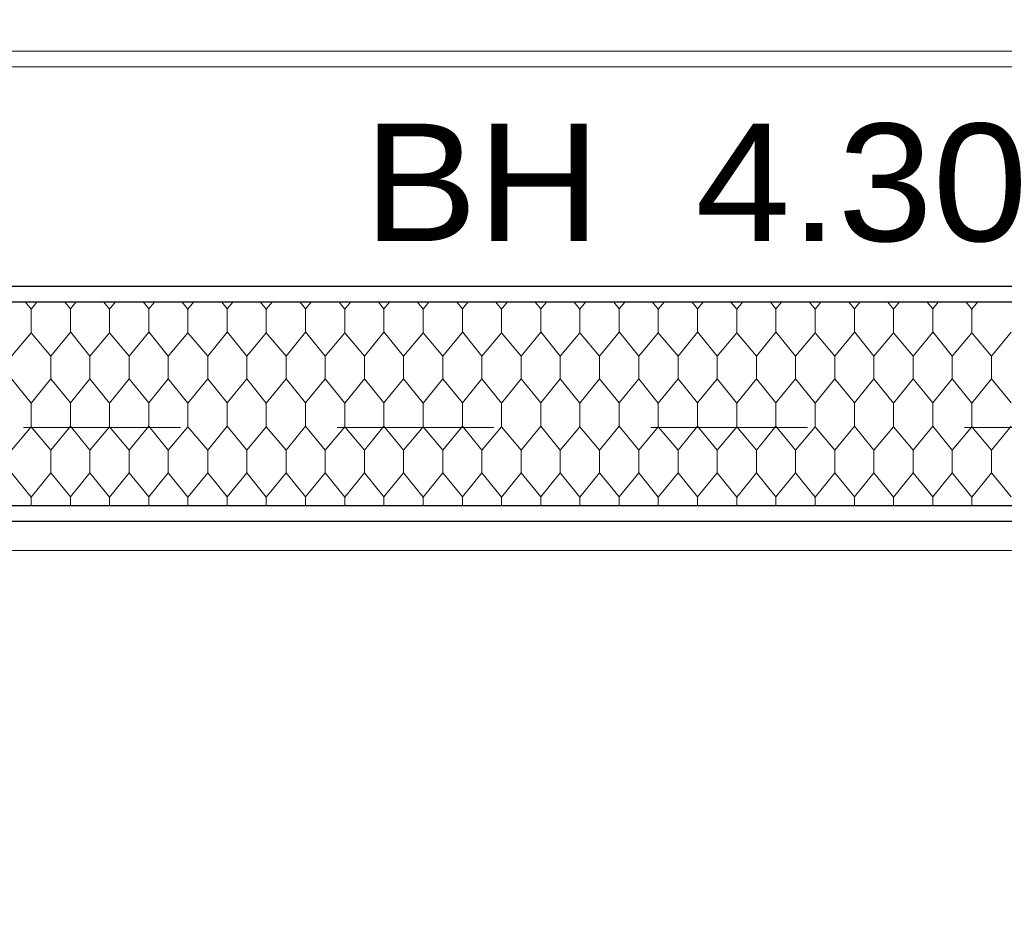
# Model space of a CAD drawing. Header units: metres. Extents: x 1306 to 1412, y -79 to 41.
# Tile 608 of 656: x 1346.718 to 1347.346, y 16.664 to 17.232. Entities that reach past the tile are written whole.
import ezdxf

# ---------------------------------------------------------------- set-up
doc = ezdxf.new("R2010")
doc.units = ezdxf.units.M
doc.header["$PDMODE"] = 65
doc.linetypes.add('AUSGEZOGEN', pattern=[0])
doc.linetypes.add('VERDECKT2_S2', pattern=[0.15, 0.1, -0.05])
for name, color, linetype, lineweight in [('XR$2$Fenster', 3, 'AUSGEZOGEN', 18), ('XR$2$Wand Mauerwerk nt', 7, 'AUSGEZOGEN', 25), ('XR$3$Maßlinie 1_50', 7, 'AUSGEZOGEN', 25), ('XR$3$Text 1_50', 3, 'AUSGEZOGEN', 18), ('XR$5$Muster', 4, 'AUSGEZOGEN', 13)]:
    doc.layers.add(name, color=color, linetype=linetype, lineweight=lineweight)
doc.styles.add('ARIAL', font='arial.ttf')
doc.dimstyles.new('DIMSTYLE_11', dxfattribs={"dimtxt": 0.15, "dimasz": 0.03, "dimexe": 0, "dimexo": 0, "dimgap": 0.075, "dimtad": 2, "dimrnd": 0.005, "dimzin": 4, "dimdsep": 46, "dimtxsty": 'ARIAL', "dimblk1": 'ALL_ML_STRICH', "dimblk2": 'ALL_ML_STRICH', "dimsah": 1, "dimcen": 0, "dimclrd": 3, "dimclre": 3, "dimclrt": 3, "dimadec": 0, "dimazin": 0, "dimtfac": 1, "dimtdec": 0, "dimtix": 1, "dimtmove": 2, "dimatfit": 3, "dimfxl": 0, "dimtzin": 0, "dimlwd": 0, "dimlwe": 25, "dimarcsym": 0})
doc.dimstyles.new('DIMSTYLE_12', dxfattribs={"dimtxt": 0.15, "dimasz": 0.03, "dimexe": 0, "dimexo": 0, "dimgap": 0.075, "dimtad": 2, "dimdec": 3, "dimrnd": 0.005, "dimzin": 4, "dimdsep": 46, "dimtxsty": 'ARIAL', "dimblk1": 'ALL_ML_STRICH', "dimblk2": 'ALL_ML_STRICH', "dimsah": 1, "dimcen": 0, "dimclrd": 3, "dimclre": 3, "dimclrt": 3, "dimadec": 0, "dimazin": 0, "dimtfac": 1, "dimtdec": 0, "dimtix": 1, "dimtmove": 2, "dimatfit": 3, "dimfxl": 0, "dimtzin": 0, "dimlwd": 0, "dimlwe": 25, "dimarcsym": 0})
doc.dimstyles.new('DIMSTYLE_24', dxfattribs={"dimtxt": 0.225, "dimasz": 0.15, "dimexe": 0, "dimexo": 0, "dimgap": 0.1125, "dimtad": 2, "dimrnd": 0.005, "dimzin": 4, "dimdsep": 46, "dimtxsty": 'ARIAL', "dimblk1": 'ALL_ML_STRICH', "dimblk2": 'ALL_ML_STRICH', "dimsah": 1, "dimcen": 0, "dimclrd": 3, "dimclre": 3, "dimclrt": 3, "dimadec": 0, "dimazin": 0, "dimtfac": 1, "dimtdec": 0, "dimtix": 1, "dimtmove": 2, "dimatfit": 3, "dimfxl": 0, "dimtzin": 0, "dimlwd": 0, "dimlwe": 25, "dimarcsym": 0})
doc.dimstyles.new('DIMSTYLE_9', dxfattribs={"dimtxt": 0.15, "dimasz": 0.03, "dimexe": 0, "dimexo": 0, "dimgap": 0.075, "dimtad": 2, "dimdec": 1, "dimlfac": 100, "dimrnd": 0.5, "dimzin": 4, "dimdsep": 46, "dimtxsty": 'ARIAL', "dimblk1": 'ALL_ML_STRICH', "dimblk2": 'ALL_ML_STRICH', "dimsah": 1, "dimcen": 0, "dimclrd": 3, "dimclre": 3, "dimclrt": 3, "dimadec": 0, "dimazin": 0, "dimtfac": 1, "dimtdec": 0, "dimtix": 1, "dimtmove": 2, "dimatfit": 3, "dimfxl": 0, "dimtvp": 1.2, "dimtzin": 0, "dimlwd": 0, "dimlwe": 25, "dimarcsym": 0})

# ---------------------------------------------------------------- blocks, each defined once
blk = doc.blocks.new('ALL_ML_STRICH')
at = {"color": 0, "linetype": 'ByBlock', "lineweight": -2}
for p, q in [((0, -0.5), (0, 0.5)), ((-0.3, -0.3), (0.3, 0.3)), ((-1, 0), (0.5, 0))]:
    blk.add_line(p, q, dxfattribs=at)
blk = doc.blocks.new('*D331')
at = {"layer": 'DEFPOINTS', "color": 3, "linetype": 'AUSGEZOGEN', "lineweight": 25, "transparency": 33554687}
for p in [(1348.37015, 17.43381), (1343.12015, 17.39066), (1343.12015, 9.51056)]:
    blk.add_point(p, dxfattribs=at)
at = {"layer": 'XR$3$Maßlinie 1_50', "color": 3, "linetype": 'AUSGEZOGEN', "lineweight": -2, "transparency": 33554687}
for p, q in [((1343.12015, 9.56056), (1343.12015, 9.51056)), ((1348.37015, 9.56056), (1348.37015, 9.51056)), ((1343.12015, 9.51056), (1348.37015, 9.51056))]:
    blk.add_line(p, q, dxfattribs=at)
at = {"layer": 'XR$3$Maßlinie 1_50', "color": 3, "linetype": 'AUSGEZOGEN', "lineweight": 25, "transparency": 33554687, "xscale": 0.03000000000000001, "yscale": 0.03000000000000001, "zscale": 0.03000000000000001, "rotation": 180}
blk.add_blockref('ALL_ML_STRICH', (1343.12015, 9.51056), dxfattribs=at)
at = {"layer": 'XR$3$Maßlinie 1_50', "color": 3, "linetype": 'AUSGEZOGEN', "lineweight": 25, "transparency": 33554687, "xscale": 0.03000000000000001, "yscale": 0.03000000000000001, "zscale": 0.03000000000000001}
blk.add_blockref('ALL_ML_STRICH', (1348.37015, 9.51056), dxfattribs=at)
at = {"layer": 'XR$3$Maßlinie 1_50', "color": 3, "linetype": 'AUSGEZOGEN', "lineweight": 25, "transparency": 33554687, "insert": (1345.75337, 9.63812), "char_height": 0.15, "width": 0.48, "attachment_point": 5, "style": 'ARIAL'}
blk.add_mtext('\\W0.80;\\A1;{\\A1;{5.25\\H0.099000;\\S^ ;}}', dxfattribs=at)
blk = doc.blocks.new('*D438')
at = {"layer": 'DEFPOINTS', "color": 3, "linetype": 'AUSGEZOGEN', "lineweight": 25, "transparency": 33554687}
for p in [(1342.77015, 19.40255), (1358.49015, 14.43255), (1342.77015, 7.11056)]:
    blk.add_point(p, dxfattribs=at)
at = {"layer": 'XR$3$Maßlinie 1_50', "color": 3, "linetype": 'AUSGEZOGEN', "lineweight": -2, "transparency": 33554687}
for p, q in [((1342.77015, 7.71056), (1342.77015, 7.11056)), ((1342.77015, 7.11056), (1358.49015, 7.11056)), ((1358.49015, 7.11056), (1358.49015, 7.11056))]:
    blk.add_line(p, q, dxfattribs=at)
at = {"layer": 'XR$3$Maßlinie 1_50', "color": 3, "linetype": 'AUSGEZOGEN', "lineweight": 25, "transparency": 33554687, "xscale": 0.15, "yscale": 0.15, "zscale": 0.15, "rotation": 180}
blk.add_blockref('ALL_ML_STRICH', (1342.77015, 7.11056), dxfattribs=at)
at = {"layer": 'XR$3$Maßlinie 1_50', "color": 3, "linetype": 'AUSGEZOGEN', "lineweight": 25, "transparency": 33554687, "xscale": 0.15, "yscale": 0.15, "zscale": 0.15}
blk.add_blockref('ALL_ML_STRICH', (1358.49015, 7.11056), dxfattribs=at)
at = {"layer": 'XR$3$Maßlinie 1_50', "color": 3, "linetype": 'AUSGEZOGEN', "lineweight": 25, "transparency": 33554687, "insert": (1350.63684, 7.2769), "char_height": 0.225, "width": 0.9, "attachment_point": 5, "style": 'ARIAL'}
blk.add_mtext('\\W0.80;\\A1;{\\fArial|i0|b1;\\A1;{15.72\\H0.148500;\\S^ ;}}', dxfattribs=at)
blk = doc.blocks.new('*D443')
at = {"layer": 'DEFPOINTS', "color": 3, "linetype": 'AUSGEZOGEN', "lineweight": 25, "transparency": 33554687}
for p in [(1369.39624, 16.76175), (1340.42407, 16.64675), (1369.39624, 16.64675)]:
    blk.add_point(p, dxfattribs=at)
at = {"layer": 'XR$3$Maßlinie 1_50', "color": 3, "linetype": 'AUSGEZOGEN', "lineweight": -2, "transparency": 33554687}
for p, q in [((1340.47407, 16.76175), (1340.42407, 16.76175)), ((1340.42407, 16.64675), (1340.42407, 16.76175)), ((1340.47407, 16.64675), (1340.42407, 16.64675))]:
    blk.add_line(p, q, dxfattribs=at)
at = {"layer": 'XR$3$Maßlinie 1_50', "color": 3, "linetype": 'AUSGEZOGEN', "lineweight": 25, "transparency": 33554687, "xscale": 0.03000000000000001, "yscale": 0.03000000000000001, "zscale": 0.03000000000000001}
for p, rotation in [((1340.42407, 16.76175), 90), ((1340.42407, 16.64675), 270)]:
    blk.add_blockref('ALL_ML_STRICH', p, dxfattribs=dict(at, rotation=rotation))
at = {"layer": 'XR$3$Maßlinie 1_50', "color": 3, "linetype": 'AUSGEZOGEN', "lineweight": 25, "transparency": 33554687, "insert": (1340.28407, 16.75306), "char_height": 0.15, "width": 0.48, "attachment_point": 5, "rotation": 90, "style": 'ARIAL'}
blk.add_mtext('\\W0.80;\\A1;{\\A1;{11\\H0.099000;\\S5^ ;}}', dxfattribs=at)
blk = doc.blocks.new('*D444')
at = {"layer": 'DEFPOINTS', "color": 3, "linetype": 'AUSGEZOGEN', "lineweight": 25, "transparency": 33554687}
for p in [(1369.39624, 18.64675), (1340.42407, 16.76175), (1369.39624, 16.76175)]:
    blk.add_point(p, dxfattribs=at)
at = {"layer": 'XR$3$Maßlinie 1_50', "color": 3, "linetype": 'AUSGEZOGEN', "lineweight": -2, "transparency": 33554687}
for p, q in [((1340.47407, 18.64675), (1340.42407, 18.64675)), ((1340.42407, 16.76175), (1340.42407, 18.64675)), ((1340.47407, 16.76175), (1340.42407, 16.76175))]:
    blk.add_line(p, q, dxfattribs=at)
at = {"layer": 'XR$3$Maßlinie 1_50', "color": 3, "linetype": 'AUSGEZOGEN', "lineweight": 25, "transparency": 33554687, "xscale": 0.03000000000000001, "yscale": 0.03000000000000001, "zscale": 0.03000000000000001}
for p, rotation in [((1340.42407, 18.64675), 90), ((1340.42407, 16.76175), 270)]:
    blk.add_blockref('ALL_ML_STRICH', p, dxfattribs=dict(at, rotation=rotation))
at = {"layer": 'XR$3$Maßlinie 1_50', "color": 3, "linetype": 'AUSGEZOGEN', "lineweight": 25, "transparency": 33554687, "insert": (1340.29652, 17.72516), "char_height": 0.15, "width": 0.6, "attachment_point": 5, "rotation": 90, "style": 'ARIAL'}
blk.add_mtext('\\W0.80;\\A1;{\\A1;{1.88\\H0.099000;\\S5^ ;}}', dxfattribs=at)
blk = doc.blocks.new('*D459')
at = {"layer": 'DEFPOINTS', "color": 3, "linetype": 'AUSGEZOGEN', "lineweight": 25, "transparency": 33554687}
for p in [(1366.66016, 19.77175), (1339.62407, 12.38675), (1366.6683, 12.38675)]:
    blk.add_point(p, dxfattribs=at)
at = {"layer": 'XR$3$Maßlinie 1_50', "color": 3, "linetype": 'AUSGEZOGEN', "lineweight": -2, "transparency": 33554687}
for p, q in [((1339.67407, 19.77175), (1339.62407, 19.77175)), ((1339.62407, 12.38675), (1339.62407, 19.77175)), ((1339.67407, 12.38675), (1339.62407, 12.38675))]:
    blk.add_line(p, q, dxfattribs=at)
at = {"layer": 'XR$3$Maßlinie 1_50', "color": 3, "linetype": 'AUSGEZOGEN', "lineweight": 25, "transparency": 33554687, "xscale": 0.03000000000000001, "yscale": 0.03000000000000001, "zscale": 0.03000000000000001}
for p, rotation in [((1339.62407, 19.77175), 90), ((1339.62407, 12.38675), 270)]:
    blk.add_blockref('ALL_ML_STRICH', p, dxfattribs=dict(at, rotation=rotation))
at = {"layer": 'XR$3$Maßlinie 1_50', "color": 3, "linetype": 'AUSGEZOGEN', "lineweight": 25, "transparency": 33554687, "insert": (1339.49641, 16.10016), "char_height": 0.15, "width": 0.6, "attachment_point": 5, "rotation": 90, "style": 'ARIAL'}
blk.add_mtext('\\W0.80;\\A1;{\\A1;{7.38\\H0.099000;\\S5^ ;}}', dxfattribs=at)
blk = doc.blocks.new('*D470')
at = {"layer": 'DEFPOINTS', "color": 3, "linetype": 'AUSGEZOGEN', "lineweight": 25, "transparency": 33554687}
for p in [(1366.20544, 19.77175), (1338.82407, 12.38675), (1366.11182, 12.38675)]:
    blk.add_point(p, dxfattribs=at)
at = {"layer": 'XR$3$Maßlinie 1_50', "color": 3, "linetype": 'AUSGEZOGEN', "lineweight": -2, "transparency": 33554687}
for p, q in [((1338.87407, 19.77175), (1338.82407, 19.77175)), ((1338.82407, 12.38675), (1338.82407, 19.77175)), ((1338.87407, 12.38675), (1338.82407, 12.38675))]:
    blk.add_line(p, q, dxfattribs=at)
at = {"layer": 'XR$3$Maßlinie 1_50', "color": 3, "linetype": 'AUSGEZOGEN', "lineweight": 25, "transparency": 33554687, "xscale": 0.03000000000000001, "yscale": 0.03000000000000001, "zscale": 0.03000000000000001}
for p, rotation in [((1338.82407, 19.77175), 90), ((1338.82407, 12.38675), 270)]:
    blk.add_blockref('ALL_ML_STRICH', p, dxfattribs=dict(at, rotation=rotation))
at = {"layer": 'XR$3$Maßlinie 1_50', "color": 3, "linetype": 'AUSGEZOGEN', "lineweight": 25, "transparency": 33554687, "insert": (1338.69641, 16.10016), "char_height": 0.15, "width": 0.6, "attachment_point": 5, "rotation": 90, "style": 'ARIAL'}
blk.add_mtext('\\W0.80;\\A1;{\\A1;{7.38\\H0.099000;\\S5^ ;}}', dxfattribs=at)
blk = doc.blocks.new('*D482')
at = {"layer": 'DEFPOINTS', "color": 3, "linetype": 'AUSGEZOGEN', "lineweight": 25, "transparency": 33554687}
for p in [(1357.93808, 16.91175), (1338.02407, 12.38675), (1362.48388, 12.38675)]:
    blk.add_point(p, dxfattribs=at)
at = {"layer": 'XR$3$Maßlinie 1_50', "color": 3, "linetype": 'AUSGEZOGEN', "lineweight": -2, "transparency": 33554687}
for p, q in [((1338.07407, 16.91175), (1338.02407, 16.91175)), ((1338.02407, 12.38675), (1338.02407, 16.91175)), ((1338.07407, 12.38675), (1338.02407, 12.38675))]:
    blk.add_line(p, q, dxfattribs=at)
at = {"layer": 'XR$3$Maßlinie 1_50', "color": 3, "linetype": 'AUSGEZOGEN', "lineweight": 25, "transparency": 33554687, "xscale": 0.03000000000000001, "yscale": 0.03000000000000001, "zscale": 0.03000000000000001}
for p, rotation in [((1338.02407, 16.91175), 90), ((1338.02407, 12.38675), 270)]:
    blk.add_blockref('ALL_ML_STRICH', p, dxfattribs=dict(at, rotation=rotation))
at = {"layer": 'XR$3$Maßlinie 1_50', "color": 3, "linetype": 'AUSGEZOGEN', "lineweight": 25, "transparency": 33554687, "insert": (1337.89652, 14.67016), "char_height": 0.15, "width": 0.6, "attachment_point": 5, "rotation": 90, "style": 'ARIAL'}
blk.add_mtext('\\W0.80;\\A1;{\\A1;{4.52\\H0.099000;\\S5^ ;}}', dxfattribs=at)
blk = doc.blocks.new('*D483')
at = {"layer": 'DEFPOINTS', "color": 3, "linetype": 'AUSGEZOGEN', "lineweight": 25, "transparency": 33554687}
for p in [(1360.44309, 17.06175), (1338.02407, 16.91175), (1357.93808, 16.91175)]:
    blk.add_point(p, dxfattribs=at)
at = {"layer": 'XR$3$Maßlinie 1_50', "color": 3, "linetype": 'AUSGEZOGEN', "lineweight": -2, "transparency": 33554687}
for p, q in [((1338.07407, 17.06175), (1338.02407, 17.06175)), ((1338.02407, 16.91175), (1338.02407, 17.06175)), ((1338.07407, 16.91175), (1338.02407, 16.91175))]:
    blk.add_line(p, q, dxfattribs=at)
at = {"layer": 'XR$3$Maßlinie 1_50', "color": 3, "linetype": 'AUSGEZOGEN', "lineweight": 25, "transparency": 33554687, "xscale": 0.03000000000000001, "yscale": 0.03000000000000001, "zscale": 0.03000000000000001}
for p, rotation in [((1338.02407, 17.06175), 90), ((1338.02407, 16.91175), 270)]:
    blk.add_blockref('ALL_ML_STRICH', p, dxfattribs=dict(at, rotation=rotation))
at = {"layer": 'XR$3$Maßlinie 1_50', "color": 3, "linetype": 'AUSGEZOGEN', "lineweight": 25, "transparency": 33554687, "insert": (1337.88152, 16.98088), "char_height": 0.15, "width": 0.48, "attachment_point": 5, "rotation": 90, "style": 'ARIAL'}
blk.add_mtext('\\W0.80;\\A1;{\\A1;{15\\H0.099000;\\S^ ;}}', dxfattribs=at)
blk = doc.blocks.new('*D484')
at = {"layer": 'DEFPOINTS', "color": 3, "linetype": 'AUSGEZOGEN', "lineweight": 25, "transparency": 33554687}
for p in [(1360.44309, 17.46175), (1338.02407, 17.06175), (1360.44309, 17.06175)]:
    blk.add_point(p, dxfattribs=at)
at = {"layer": 'XR$3$Maßlinie 1_50', "color": 3, "linetype": 'AUSGEZOGEN', "lineweight": -2, "transparency": 33554687}
for p, q in [((1338.07407, 17.46175), (1338.02407, 17.46175)), ((1338.02407, 17.06175), (1338.02407, 17.46175)), ((1338.07407, 17.06175), (1338.02407, 17.06175))]:
    blk.add_line(p, q, dxfattribs=at)
at = {"layer": 'XR$3$Maßlinie 1_50', "color": 3, "linetype": 'AUSGEZOGEN', "lineweight": 25, "transparency": 33554687, "xscale": 0.03000000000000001, "yscale": 0.03000000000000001, "zscale": 0.03000000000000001}
for p, rotation in [((1338.02407, 17.46175), 90), ((1338.02407, 17.06175), 270)]:
    blk.add_blockref('ALL_ML_STRICH', p, dxfattribs=dict(at, rotation=rotation))
at = {"layer": 'XR$3$Maßlinie 1_50', "color": 3, "linetype": 'AUSGEZOGEN', "lineweight": 25, "transparency": 33554687, "insert": (1337.89652, 17.25653), "char_height": 0.15, "width": 0.48, "attachment_point": 5, "rotation": 90, "style": 'ARIAL'}
blk.add_mtext('\\W0.80;\\A1;{\\A1;{40\\H0.099000;\\S^ ;}}', dxfattribs=at)
blk = doc.blocks.new('*D489')
at = {"layer": 'DEFPOINTS', "color": 3, "linetype": 'AUSGEZOGEN', "lineweight": 25, "transparency": 33554687}
for p in [(1361.40464, 16.82175), (1337.22407, 12.38675), (1361.39704, 12.38675)]:
    blk.add_point(p, dxfattribs=at)
at = {"layer": 'XR$3$Maßlinie 1_50', "color": 3, "linetype": 'AUSGEZOGEN', "lineweight": -2, "transparency": 33554687}
for p, q in [((1337.27407, 16.82175), (1337.22407, 16.82175)), ((1337.22407, 12.38675), (1337.22407, 16.82175)), ((1337.27407, 12.38675), (1337.22407, 12.38675))]:
    blk.add_line(p, q, dxfattribs=at)
at = {"layer": 'XR$3$Maßlinie 1_50', "color": 3, "linetype": 'AUSGEZOGEN', "lineweight": 25, "transparency": 33554687, "xscale": 0.03000000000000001, "yscale": 0.03000000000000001, "zscale": 0.03000000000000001}
for p, rotation in [((1337.22407, 16.82175), 90), ((1337.22407, 12.38675), 270)]:
    blk.add_blockref('ALL_ML_STRICH', p, dxfattribs=dict(at, rotation=rotation))
at = {"layer": 'XR$3$Maßlinie 1_50', "color": 3, "linetype": 'AUSGEZOGEN', "lineweight": 25, "transparency": 33554687, "insert": (1337.09641, 14.62516), "char_height": 0.15, "width": 0.6, "attachment_point": 5, "rotation": 90, "style": 'ARIAL'}
blk.add_mtext('\\W0.80;\\A1;{\\A1;{4.43\\H0.099000;\\S5^ ;}}', dxfattribs=at)
blk = doc.blocks.new('*D490')
at = {"layer": 'DEFPOINTS', "color": 3, "linetype": 'AUSGEZOGEN', "lineweight": 25, "transparency": 33554687}
for p in [(1361.10464, 17.06175), (1337.22407, 16.82175), (1361.40464, 16.82175)]:
    blk.add_point(p, dxfattribs=at)
at = {"layer": 'XR$3$Maßlinie 1_50', "color": 3, "linetype": 'AUSGEZOGEN', "lineweight": -2, "transparency": 33554687}
for p, q in [((1337.27407, 17.06175), (1337.22407, 17.06175)), ((1337.22407, 16.82175), (1337.22407, 17.06175)), ((1337.27407, 16.82175), (1337.22407, 16.82175))]:
    blk.add_line(p, q, dxfattribs=at)
at = {"layer": 'XR$3$Maßlinie 1_50', "color": 3, "linetype": 'AUSGEZOGEN', "lineweight": 25, "transparency": 33554687, "xscale": 0.03000000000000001, "yscale": 0.03000000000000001, "zscale": 0.03000000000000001}
for p, rotation in [((1337.22407, 17.06175), 90), ((1337.22407, 16.82175), 270)]:
    blk.add_blockref('ALL_ML_STRICH', p, dxfattribs=dict(at, rotation=rotation))
at = {"layer": 'XR$3$Maßlinie 1_50', "color": 3, "linetype": 'AUSGEZOGEN', "lineweight": 25, "transparency": 33554687, "insert": (1336.36969, 16.90657), "char_height": 0.15, "width": 0.48, "attachment_point": 5, "rotation": 90, "style": 'ARIAL'}
blk.add_mtext('\\W0.80;\\A1;{\\A1;{24\\H0.099000;\\S^ ;}}', dxfattribs=at)
blk = doc.blocks.new('*D491')
at = {"layer": 'DEFPOINTS', "color": 3, "linetype": 'AUSGEZOGEN', "lineweight": 25, "transparency": 33554687}
for p in [(1351.26204, 17.46175), (1337.22407, 17.06175), (1361.10464, 17.06175)]:
    blk.add_point(p, dxfattribs=at)
at = {"layer": 'XR$3$Maßlinie 1_50', "color": 3, "linetype": 'AUSGEZOGEN', "lineweight": -2, "transparency": 33554687}
for p, q in [((1337.27407, 17.46175), (1337.22407, 17.46175)), ((1337.22407, 17.06175), (1337.22407, 17.46175)), ((1337.27407, 17.06175), (1337.22407, 17.06175))]:
    blk.add_line(p, q, dxfattribs=at)
at = {"layer": 'XR$3$Maßlinie 1_50', "color": 3, "linetype": 'AUSGEZOGEN', "lineweight": 25, "transparency": 33554687, "xscale": 0.03000000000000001, "yscale": 0.03000000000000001, "zscale": 0.03000000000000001}
for p, rotation in [((1337.22407, 17.46175), 90), ((1337.22407, 17.06175), 270)]:
    blk.add_blockref('ALL_ML_STRICH', p, dxfattribs=dict(at, rotation=rotation))
at = {"layer": 'XR$3$Maßlinie 1_50', "color": 3, "linetype": 'AUSGEZOGEN', "lineweight": 25, "transparency": 33554687, "insert": (1337.09652, 17.25653), "char_height": 0.15, "width": 0.48, "attachment_point": 5, "rotation": 90, "style": 'ARIAL'}
blk.add_mtext('\\W0.80;\\A1;{\\A1;{40\\H0.099000;\\S^ ;}}', dxfattribs=at)
blk = doc.blocks.new('*D544')
at = {"layer": 'DEFPOINTS', "color": 3, "linetype": 'AUSGEZOGEN', "lineweight": 25, "transparency": 33554687}
for p in [(1346.52015, 17.06175), (1348.02015, 17.06175), (1346.52015, 10.31056)]:
    blk.add_point(p, dxfattribs=at)
at = {"layer": 'XR$3$Maßlinie 1_50', "color": 3, "linetype": 'AUSGEZOGEN', "lineweight": -2, "transparency": 33554687}
for p, q in [((1346.52015, 10.36056), (1346.52015, 10.31056)), ((1348.02015, 10.36056), (1348.02015, 10.31056)), ((1346.52015, 10.31056), (1348.02015, 10.31056))]:
    blk.add_line(p, q, dxfattribs=at)
at = {"layer": 'XR$3$Maßlinie 1_50', "color": 3, "linetype": 'AUSGEZOGEN', "lineweight": 25, "transparency": 33554687, "xscale": 0.03000000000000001, "yscale": 0.03000000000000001, "zscale": 0.03000000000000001, "rotation": 180}
blk.add_blockref('ALL_ML_STRICH', (1346.52015, 10.31056), dxfattribs=at)
at = {"layer": 'XR$3$Maßlinie 1_50', "color": 3, "linetype": 'AUSGEZOGEN', "lineweight": 25, "transparency": 33554687, "xscale": 0.03000000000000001, "yscale": 0.03000000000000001, "zscale": 0.03000000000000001}
blk.add_blockref('ALL_ML_STRICH', (1348.02015, 10.31056), dxfattribs=at)
at = {"layer": 'XR$3$Maßlinie 1_50', "color": 3, "linetype": 'AUSGEZOGEN', "lineweight": 25, "transparency": 33554687, "insert": (1347.27902, 10.43812), "char_height": 0.15, "width": 0.48, "attachment_point": 5, "style": 'ARIAL'}
blk.add_mtext('\\W0.80;\\A1;{\\A1;{1.50\\H0.099000;\\S^ ;}}', dxfattribs=at)
at = {"layer": 'XR$3$Maßlinie 1_50', "color": 3, "linetype": 'AUSGEZOGEN', "lineweight": 25, "transparency": 33554687, "insert": (1347.11102, 10.25483), "char_height": 0.15, "width": 0.0075, "attachment_point": 1, "line_spacing_factor": 0.60241, "style": 'ARIAL'}
blk.add_mtext('\\W0.80;\\A1;{1.00\\H0.099000;\\S^ ;}', dxfattribs=at)
blk = doc.blocks.new('MUSTER_0')
at = {"layer": 'XR$5$Muster', "color": 52, "linetype": 'AUSGEZOGEN', "lineweight": 13, "transparency": 33554687}
for p, q in [((1346.75, 17.0475), (1346.74653, 17.05175)), ((1346.75, 17.04738), (1346.75355, 17.05175)), ((1346.8, 17.0475), (1346.79653, 17.05175)), ((1346.8, 17.04738), (1346.80355, 17.05175)), ((1346.85, 17.0475), (1346.84653, 17.05175)), ((1346.85, 17.04738), (1346.85355, 17.05175)), ((1346.9, 17.0475), (1346.89653, 17.05175)), ((1346.9, 17.04738), (1346.90355, 17.05175)), ((1346.95, 17.0475), (1346.94653, 17.05175)), ((1346.95, 17.04738), (1346.95355, 17.05175)), ((1347, 17.0475), (1346.99653, 17.05175)), ((1347, 17.04738), (1347.00355, 17.05175)), ((1347.05, 17.0475), (1347.04653, 17.05175)), ((1347.05, 17.04738), (1347.05355, 17.05175)), ((1347.1, 17.0475), (1347.09653, 17.05175)), ((1347.1, 17.04738), (1347.10355, 17.05175)), ((1347.15, 17.0475), (1347.14653, 17.05175)), ((1347.15, 17.04738), (1347.15355, 17.05175)), ((1347.2, 17.0475), (1347.19653, 17.05175)), ((1347.2, 17.04738), (1347.20355, 17.05175)), ((1347.25, 17.0475), (1347.24653, 17.05175)), ((1347.25, 17.04738), (1347.25355, 17.05175)), ((1347.3, 17.0475), (1347.29653, 17.05175)), ((1347.3, 17.04738), (1347.30355, 17.05175)), ((1346.72495, 17.04726), (1346.72495, 17.04)), ((1346.75, 17.04), (1346.75, 17.04738)), ((1346.77495, 17.04726), (1346.77495, 17.04)), ((1346.8, 17.04), (1346.8, 17.04738)), ((1346.82495, 17.04726), (1346.82495, 17.04)), ((1346.85, 17.04), (1346.85, 17.04738)), ((1346.87495, 17.04726), (1346.87495, 17.04)), ((1346.9, 17.04), (1346.9, 17.04738)), ((1346.92495, 17.04726), (1346.92495, 17.04)), ((1346.95, 17.04), (1346.95, 17.04738)), ((1346.97495, 17.04726), (1346.97495, 17.04)), ((1347, 17.04), (1347, 17.04738)), ((1347.02495, 17.04726), (1347.02495, 17.04)), ((1347.05, 17.04), (1347.05, 17.04738)), ((1347.07495, 17.04726), (1347.07495, 17.04)), ((1347.1, 17.04), (1347.1, 17.04738)), ((1347.12495, 17.04726), (1347.12495, 17.04)), ((1347.15, 17.04), (1347.15, 17.04738)), ((1347.17495, 17.04726), (1347.17495, 17.04)), ((1347.2, 17.04), (1347.2, 17.04738)), ((1347.22495, 17.04726), (1347.22495, 17.04)), ((1347.25, 17.04), (1347.25, 17.04738)), ((1347.27495, 17.04726), (1347.27495, 17.04)), ((1347.3, 17.04), (1347.3, 17.04738)), ((1347.32495, 17.04726), (1347.32495, 17.04)), ((1346.72495, 17.03214), (1346.72495, 17.04)), ((1346.75, 17.03262), (1346.75, 17.04)), ((1346.77495, 17.03214), (1346.77495, 17.04)), ((1346.8, 17.03262), (1346.8, 17.04)), ((1346.82495, 17.03214), (1346.82495, 17.04)), ((1346.85, 17.03262), (1346.85, 17.04)), ((1346.87495, 17.03214), (1346.87495, 17.04)), ((1346.9, 17.03262), (1346.9, 17.04)), ((1346.92495, 17.03214), (1346.92495, 17.04)), ((1346.95, 17.03262), (1346.95, 17.04)), ((1346.97495, 17.03214), (1346.97495, 17.04)), ((1347, 17.03262), (1347, 17.04)), ((1347.02495, 17.03214), (1347.02495, 17.04)), ((1347.05, 17.03262), (1347.05, 17.04)), ((1347.07495, 17.03214), (1347.07495, 17.04)), ((1347.1, 17.03262), (1347.1, 17.04)), ((1347.12495, 17.03214), (1347.12495, 17.04)), ((1347.15, 17.03262), (1347.15, 17.04)), ((1347.17495, 17.03214), (1347.17495, 17.04)), ((1347.2, 17.03262), (1347.2, 17.04)), ((1347.22495, 17.03214), (1347.22495, 17.04)), ((1347.25, 17.03262), (1347.25, 17.04)), ((1347.27495, 17.03214), (1347.27495, 17.04)), ((1347.3, 17.03262), (1347.3, 17.04)), ((1347.32495, 17.03214), (1347.32495, 17.04)), ((1346.75, 17.0325), (1346.73755, 17.01726)), ((1346.76245, 17.01726), (1346.75, 17.03262)), ((1346.8, 17.0325), (1346.78755, 17.01726)), ((1346.81245, 17.01726), (1346.8, 17.03262)), ((1346.85, 17.0325), (1346.83755, 17.01726)), ((1346.86245, 17.01726), (1346.85, 17.03262)), ((1346.9, 17.0325), (1346.88755, 17.01726)), ((1346.91245, 17.01726), (1346.9, 17.03262)), ((1346.95, 17.0325), (1346.93755, 17.01726)), ((1346.96245, 17.01726), (1346.95, 17.03262)), ((1347, 17.0325), (1346.98755, 17.01726)), ((1347.01245, 17.01726), (1347, 17.03262)), ((1347.05, 17.0325), (1347.03755, 17.01726)), ((1347.06245, 17.01726), (1347.05, 17.03262)), ((1347.1, 17.0325), (1347.08755, 17.01726)), ((1347.11245, 17.01726), (1347.1, 17.03262)), ((1347.15, 17.0325), (1347.13755, 17.01726)), ((1347.16245, 17.01726), (1347.15, 17.03262)), ((1347.2, 17.0325), (1347.18755, 17.01726)), ((1347.21245, 17.01726), (1347.2, 17.03262)), ((1347.25, 17.0325), (1347.23755, 17.01726)), ((1347.26245, 17.01726), (1347.25, 17.03262)), ((1347.3, 17.0325), (1347.28755, 17.01726)), ((1347.31245, 17.01726), (1347.3, 17.03262)), ((1347.35, 17.0325), (1347.33755, 17.01726)), ((1346.73755, 17.00274), (1346.73755, 17.01726)), ((1346.76245, 17.01726), (1346.76245, 17.00274)), ((1346.78755, 17.00274), (1346.78755, 17.01726)), ((1346.81245, 17.01726), (1346.81245, 17.00274)), ((1346.83755, 17.00274), (1346.83755, 17.01726)), ((1346.86245, 17.01726), (1346.86245, 17.00274)), ((1346.88755, 17.00274), (1346.88755, 17.01726)), ((1346.91245, 17.01726), (1346.91245, 17.00274)), ((1346.93755, 17.00274), (1346.93755, 17.01726)), ((1346.96245, 17.01726), (1346.96245, 17.00274)), ((1346.98755, 17.00274), (1346.98755, 17.01726)), ((1347.01245, 17.01726), (1347.01245, 17.00274)), ((1347.03755, 17.00274), (1347.03755, 17.01726)), ((1347.06245, 17.01726), (1347.06245, 17.00274)), ((1347.08755, 17.00274), (1347.08755, 17.01726)), ((1347.11245, 17.01726), (1347.11245, 17.00274)), ((1347.13755, 17.00274), (1347.13755, 17.01726)), ((1347.16245, 17.01726), (1347.16245, 17.00274)), ((1347.18755, 17.00274), (1347.18755, 17.01726)), ((1347.21245, 17.01726), (1347.21245, 17.00274)), ((1347.23755, 17.00274), (1347.23755, 17.01726)), ((1347.26245, 17.01726), (1347.26245, 17.00274)), ((1347.28755, 17.00274), (1347.28755, 17.01726)), ((1347.31245, 17.01726), (1347.31245, 17.00274)), ((1347.33755, 17.00274), (1347.33755, 17.01726)), ((1346.75, 16.9875), (1346.73755, 17.00274)), ((1346.8, 16.9875), (1346.78755, 17.00274)), ((1346.85, 16.9875), (1346.83755, 17.00274)), ((1346.9, 16.9875), (1346.88755, 17.00274)), ((1346.95, 16.9875), (1346.93755, 17.00274)), ((1347, 16.9875), (1346.98755, 17.00274)), ((1347.05, 16.9875), (1347.03755, 17.00274)), ((1347.1, 16.9875), (1347.08755, 17.00274)), ((1347.15, 16.9875), (1347.13755, 17.00274)), ((1347.2, 16.9875), (1347.18755, 17.00274)), ((1347.25, 16.9875), (1347.23755, 17.00274)), ((1347.3, 16.9875), (1347.28755, 17.00274)), ((1347.35, 16.9875), (1347.33755, 17.00274)), ((1346.72495, 16.98726), (1346.72495, 16.98)), ((1346.75, 16.98), (1346.75, 16.98738)), ((1346.77495, 16.98726), (1346.77495, 16.98)), ((1346.8, 16.98), (1346.8, 16.98738)), ((1346.82495, 16.98726), (1346.82495, 16.98)), ((1346.85, 16.98), (1346.85, 16.98738)), ((1346.87495, 16.98726), (1346.87495, 16.98)), ((1346.9, 16.98), (1346.9, 16.98738)), ((1346.92495, 16.98726), (1346.92495, 16.98)), ((1346.95, 16.98), (1346.95, 16.98738)), ((1346.97495, 16.98726), (1346.97495, 16.98)), ((1347, 16.98), (1347, 16.98738)), ((1347.02495, 16.98726), (1347.02495, 16.98)), ((1347.05, 16.98), (1347.05, 16.98738)), ((1347.07495, 16.98726), (1347.07495, 16.98)), ((1347.1, 16.98), (1347.1, 16.98738)), ((1347.12495, 16.98726), (1347.12495, 16.98)), ((1347.15, 16.98), (1347.15, 16.98738)), ((1347.17495, 16.98726), (1347.17495, 16.98)), ((1347.2, 16.98), (1347.2, 16.98738)), ((1347.22495, 16.98726), (1347.22495, 16.98)), ((1347.25, 16.98), (1347.25, 16.98738)), ((1347.27495, 16.98726), (1347.27495, 16.98)), ((1347.3, 16.98), (1347.3, 16.98738)), ((1347.32495, 16.98726), (1347.32495, 16.98)), ((1346.72495, 16.97214), (1346.72495, 16.98)), ((1346.75, 16.97262), (1346.75, 16.98)), ((1346.77495, 16.97214), (1346.77495, 16.98)), ((1346.8, 16.97262), (1346.8, 16.98)), ((1346.82495, 16.97214), (1346.82495, 16.98)), ((1346.85, 16.97262), (1346.85, 16.98)), ((1346.87495, 16.97214), (1346.87495, 16.98)), ((1346.9, 16.97262), (1346.9, 16.98)), ((1346.92495, 16.97214), (1346.92495, 16.98)), ((1346.95, 16.97262), (1346.95, 16.98)), ((1346.97495, 16.97214), (1346.97495, 16.98)), ((1347, 16.97262), (1347, 16.98)), ((1347.02495, 16.97214), (1347.02495, 16.98)), ((1347.05, 16.97262), (1347.05, 16.98)), ((1347.07495, 16.97214), (1347.07495, 16.98)), ((1347.1, 16.97262), (1347.1, 16.98)), ((1347.12495, 16.97214), (1347.12495, 16.98)), ((1347.15, 16.97262), (1347.15, 16.98)), ((1347.17495, 16.97214), (1347.17495, 16.98)), ((1347.2, 16.97262), (1347.2, 16.98)), ((1347.22495, 16.97214), (1347.22495, 16.98)), ((1347.25, 16.97262), (1347.25, 16.98)), ((1347.27495, 16.97214), (1347.27495, 16.98)), ((1347.3, 16.97262), (1347.3, 16.98)), ((1347.32495, 16.97214), (1347.32495, 16.98)), ((1346.75, 16.9725), (1346.73755, 16.95726)), ((1346.76245, 16.95726), (1346.75, 16.97262)), ((1346.8, 16.9725), (1346.78755, 16.95726)), ((1346.81245, 16.95726), (1346.8, 16.97262)), ((1346.85, 16.9725), (1346.83755, 16.95726)), ((1346.86245, 16.95726), (1346.85, 16.97262)), ((1346.9, 16.9725), (1346.88755, 16.95726)), ((1346.91245, 16.95726), (1346.9, 16.97262)), ((1346.95, 16.9725), (1346.93755, 16.95726)), ((1346.96245, 16.95726), (1346.95, 16.97262)), ((1347, 16.9725), (1346.98755, 16.95726)), ((1347.01245, 16.95726), (1347, 16.97262)), ((1347.05, 16.9725), (1347.03755, 16.95726)), ((1347.06245, 16.95726), (1347.05, 16.97262)), ((1347.1, 16.9725), (1347.08755, 16.95726)), ((1347.11245, 16.95726), (1347.1, 16.97262)), ((1347.15, 16.9725), (1347.13755, 16.95726)), ((1347.16245, 16.95726), (1347.15, 16.97262)), ((1347.2, 16.9725), (1347.18755, 16.95726)), ((1347.21245, 16.95726), (1347.2, 16.97262)), ((1347.25, 16.9725), (1347.23755, 16.95726)), ((1347.26245, 16.95726), (1347.25, 16.97262)), ((1347.3, 16.9725), (1347.28755, 16.95726)), ((1347.31245, 16.95726), (1347.3, 16.97262)), ((1347.35, 16.9725), (1347.33755, 16.95726)), ((1346.73755, 16.94274), (1346.73755, 16.95726)), ((1346.76245, 16.95726), (1346.76245, 16.94274)), ((1346.78755, 16.94274), (1346.78755, 16.95726)), ((1346.81245, 16.95726), (1346.81245, 16.94274)), ((1346.83755, 16.94274), (1346.83755, 16.95726)), ((1346.86245, 16.95726), (1346.86245, 16.94274)), ((1346.88755, 16.94274), (1346.88755, 16.95726)), ((1346.91245, 16.95726), (1346.91245, 16.94274)), ((1346.93755, 16.94274), (1346.93755, 16.95726)), ((1346.96245, 16.95726), (1346.96245, 16.94274)), ((1346.98755, 16.94274), (1346.98755, 16.95726)), ((1347.01245, 16.95726), (1347.01245, 16.94274)), ((1347.03755, 16.94274), (1347.03755, 16.95726)), ((1347.06245, 16.95726), (1347.06245, 16.94274)), ((1347.08755, 16.94274), (1347.08755, 16.95726)), ((1347.11245, 16.95726), (1347.11245, 16.94274)), ((1347.13755, 16.94274), (1347.13755, 16.95726)), ((1347.16245, 16.95726), (1347.16245, 16.94274)), ((1347.18755, 16.94274), (1347.18755, 16.95726)), ((1347.21245, 16.95726), (1347.21245, 16.94274)), ((1347.23755, 16.94274), (1347.23755, 16.95726)), ((1347.26245, 16.95726), (1347.26245, 16.94274)), ((1347.28755, 16.94274), (1347.28755, 16.95726)), ((1347.31245, 16.95726), (1347.31245, 16.94274)), ((1347.33755, 16.94274), (1347.33755, 16.95726)), ((1346.75, 16.9275), (1346.73755, 16.94274)), ((1346.8, 16.9275), (1346.78755, 16.94274)), ((1346.85, 16.9275), (1346.83755, 16.94274)), ((1346.9, 16.9275), (1346.88755, 16.94274)), ((1346.95, 16.9275), (1346.93755, 16.94274)), ((1347, 16.9275), (1346.98755, 16.94274)), ((1347.05, 16.9275), (1347.03755, 16.94274)), ((1347.1, 16.9275), (1347.08755, 16.94274)), ((1347.15, 16.9275), (1347.13755, 16.94274)), ((1347.2, 16.9275), (1347.18755, 16.94274)), ((1347.25, 16.9275), (1347.23755, 16.94274)), ((1347.3, 16.9275), (1347.28755, 16.94274)), ((1347.35, 16.9275), (1347.33755, 16.94274)), ((1346.72495, 16.92726), (1346.72495, 16.92175)), ((1346.75, 16.92175), (1346.75, 16.92738)), ((1346.77495, 16.92726), (1346.77495, 16.92175)), ((1346.8, 16.92175), (1346.8, 16.92738)), ((1346.82495, 16.92726), (1346.82495, 16.92175)), ((1346.85, 16.92175), (1346.85, 16.92738)), ((1346.87495, 16.92726), (1346.87495, 16.92175)), ((1346.9, 16.92175), (1346.9, 16.92738)), ((1346.92495, 16.92726), (1346.92495, 16.92175)), ((1346.95, 16.92175), (1346.95, 16.92738)), ((1346.97495, 16.92726), (1346.97495, 16.92175)), ((1347, 16.92175), (1347, 16.92738)), ((1347.02495, 16.92726), (1347.02495, 16.92175)), ((1347.05, 16.92175), (1347.05, 16.92738)), ((1347.07495, 16.92726), (1347.07495, 16.92175)), ((1347.1, 16.92175), (1347.1, 16.92738)), ((1347.12495, 16.92726), (1347.12495, 16.92175)), ((1347.15, 16.92175), (1347.15, 16.92738)), ((1347.17495, 16.92726), (1347.17495, 16.92175)), ((1347.2, 16.92175), (1347.2, 16.92738)), ((1347.22495, 16.92726), (1347.22495, 16.92175)), ((1347.25, 16.92175), (1347.25, 16.92738)), ((1347.27495, 16.92726), (1347.27495, 16.92175)), ((1347.3, 16.92175), (1347.3, 16.92738)), ((1347.32495, 16.92726), (1347.32495, 16.92175))]:
    blk.add_line(p, q, dxfattribs=at)
for points in [[(1346.72132, 17.05175), (1346.72495, 17.04726), (1346.72861, 17.05175)], [(1346.77132, 17.05175), (1346.77495, 17.04726), (1346.77861, 17.05175)], [(1346.82132, 17.05175), (1346.82495, 17.04726), (1346.82861, 17.05175)], [(1346.87132, 17.05175), (1346.87495, 17.04726), (1346.87861, 17.05175)], [(1346.92132, 17.05175), (1346.92495, 17.04726), (1346.92861, 17.05175)], [(1346.97132, 17.05175), (1346.97495, 17.04726), (1346.97861, 17.05175)], [(1347.02132, 17.05175), (1347.02495, 17.04726), (1347.02861, 17.05175)], [(1347.07132, 17.05175), (1347.07495, 17.04726), (1347.07861, 17.05175)], [(1347.12132, 17.05175), (1347.12495, 17.04726), (1347.12861, 17.05175)], [(1347.17132, 17.05175), (1347.17495, 17.04726), (1347.17861, 17.05175)], [(1347.22132, 17.05175), (1347.22495, 17.04726), (1347.22861, 17.05175)], [(1347.27132, 17.05175), (1347.27495, 17.04726), (1347.27861, 17.05175)], [(1347.32132, 17.05175), (1347.32495, 17.04726), (1347.32861, 17.05175)], [(1346.73755, 17.01726), (1346.72495, 17.03214), (1346.71245, 17.01726)], [(1346.78755, 17.01726), (1346.77495, 17.03214), (1346.76245, 17.01726)], [(1346.83755, 17.01726), (1346.82495, 17.03214), (1346.81245, 17.01726)], [(1346.88755, 17.01726), (1346.87495, 17.03214), (1346.86245, 17.01726)], [(1346.93755, 17.01726), (1346.92495, 17.03214), (1346.91245, 17.01726)], [(1346.98755, 17.01726), (1346.97495, 17.03214), (1346.96245, 17.01726)], [(1347.03755, 17.01726), (1347.02495, 17.03214), (1347.01245, 17.01726)], [(1347.08755, 17.01726), (1347.07495, 17.03214), (1347.06245, 17.01726)], [(1347.13755, 17.01726), (1347.12495, 17.03214), (1347.11245, 17.01726)], [(1347.18755, 17.01726), (1347.17495, 17.03214), (1347.16245, 17.01726)], [(1347.23755, 17.01726), (1347.22495, 17.03214), (1347.21245, 17.01726)], [(1347.28755, 17.01726), (1347.27495, 17.03214), (1347.26245, 17.01726)], [(1347.33755, 17.01726), (1347.32495, 17.03214), (1347.31245, 17.01726)], [(1346.7, 16.98738), (1346.71245, 17.00274), (1346.72495, 16.98726), (1346.73755, 17.00274)], [(1346.75, 16.98738), (1346.76245, 17.00274), (1346.77495, 16.98726), (1346.78755, 17.00274)], [(1346.8, 16.98738), (1346.81245, 17.00274), (1346.82495, 16.98726), (1346.83755, 17.00274)], [(1346.85, 16.98738), (1346.86245, 17.00274), (1346.87495, 16.98726), (1346.88755, 17.00274)], [(1346.9, 16.98738), (1346.91245, 17.00274), (1346.92495, 16.98726), (1346.93755, 17.00274)], [(1346.95, 16.98738), (1346.96245, 17.00274), (1346.97495, 16.98726), (1346.98755, 17.00274)], [(1347, 16.98738), (1347.01245, 17.00274), (1347.02495, 16.98726), (1347.03755, 17.00274)], [(1347.05, 16.98738), (1347.06245, 17.00274), (1347.07495, 16.98726), (1347.08755, 17.00274)], [(1347.1, 16.98738), (1347.11245, 17.00274), (1347.12495, 16.98726), (1347.13755, 17.00274)], [(1347.15, 16.98738), (1347.16245, 17.00274), (1347.17495, 16.98726), (1347.18755, 17.00274)], [(1347.2, 16.98738), (1347.21245, 17.00274), (1347.22495, 16.98726), (1347.23755, 17.00274)], [(1347.25, 16.98738), (1347.26245, 17.00274), (1347.27495, 16.98726), (1347.28755, 17.00274)], [(1347.3, 16.98738), (1347.31245, 17.00274), (1347.32495, 16.98726), (1347.33755, 17.00274)], [(1346.73755, 16.95726), (1346.72495, 16.97214), (1346.71245, 16.95726)], [(1346.78755, 16.95726), (1346.77495, 16.97214), (1346.76245, 16.95726)], [(1346.83755, 16.95726), (1346.82495, 16.97214), (1346.81245, 16.95726)], [(1346.88755, 16.95726), (1346.87495, 16.97214), (1346.86245, 16.95726)], [(1346.93755, 16.95726), (1346.92495, 16.97214), (1346.91245, 16.95726)], [(1346.98755, 16.95726), (1346.97495, 16.97214), (1346.96245, 16.95726)], [(1347.03755, 16.95726), (1347.02495, 16.97214), (1347.01245, 16.95726)], [(1347.08755, 16.95726), (1347.07495, 16.97214), (1347.06245, 16.95726)], [(1347.13755, 16.95726), (1347.12495, 16.97214), (1347.11245, 16.95726)], [(1347.18755, 16.95726), (1347.17495, 16.97214), (1347.16245, 16.95726)], [(1347.23755, 16.95726), (1347.22495, 16.97214), (1347.21245, 16.95726)], [(1347.28755, 16.95726), (1347.27495, 16.97214), (1347.26245, 16.95726)], [(1347.33755, 16.95726), (1347.32495, 16.97214), (1347.31245, 16.95726)], [(1346.7, 16.92738), (1346.71245, 16.94274), (1346.72495, 16.92726), (1346.73755, 16.94274)], [(1346.75, 16.92738), (1346.76245, 16.94274), (1346.77495, 16.92726), (1346.78755, 16.94274)], [(1346.8, 16.92738), (1346.81245, 16.94274), (1346.82495, 16.92726), (1346.83755, 16.94274)], [(1346.85, 16.92738), (1346.86245, 16.94274), (1346.87495, 16.92726), (1346.88755, 16.94274)], [(1346.9, 16.92738), (1346.91245, 16.94274), (1346.92495, 16.92726), (1346.93755, 16.94274)], [(1346.95, 16.92738), (1346.96245, 16.94274), (1346.97495, 16.92726), (1346.98755, 16.94274)], [(1347, 16.92738), (1347.01245, 16.94274), (1347.02495, 16.92726), (1347.03755, 16.94274)], [(1347.05, 16.92738), (1347.06245, 16.94274), (1347.07495, 16.92726), (1347.08755, 16.94274)], [(1347.1, 16.92738), (1347.11245, 16.94274), (1347.12495, 16.92726), (1347.13755, 16.94274)], [(1347.15, 16.92738), (1347.16245, 16.94274), (1347.17495, 16.92726), (1347.18755, 16.94274)], [(1347.2, 16.92738), (1347.21245, 16.94274), (1347.22495, 16.92726), (1347.23755, 16.94274)], [(1347.25, 16.92738), (1347.26245, 16.94274), (1347.27495, 16.92726), (1347.28755, 16.94274)], [(1347.3, 16.92738), (1347.31245, 16.94274), (1347.32495, 16.92726), (1347.33755, 16.94274)]]:
    blk.add_lwpolyline(points, dxfattribs=at)

msp = doc.modelspace()

# ---------------------------------------------------------------- linework, layer by layer
at = {"layer": 'XR$2$Fenster', "color": 3, "linetype": 'VERDECKT2_S2', "lineweight": 18, "transparency": 33554687}
msp.add_line((1346.52015, 16.97175), (1348.02015, 16.97175), dxfattribs=at)
at = {"layer": 'XR$2$Wand Mauerwerk nt', "color": 52, "linetype": 'AUSGEZOGEN', "lineweight": 13, "transparency": 33554687}
msp.add_line((1348.02015, 17.21175), (1343.47015, 17.21175), dxfattribs=at)
at = {"layer": 'XR$2$Wand Mauerwerk nt', "color": 4, "linetype": 'AUSGEZOGEN', "lineweight": 13, "transparency": 33554687}
for p, q in [((1348.02015, 17.20175), (1343.47015, 17.20175)), ((1358.49015, 16.89314), (1342.60153, 16.89314))]:
    msp.add_line(p, q, dxfattribs=at)
at = {"layer": 'XR$2$Wand Mauerwerk nt', "color": 4, "linetype": 'AUSGEZOGEN', "lineweight": 25, "transparency": 33554687}
for p, q in [((1358.49015, 17.06175), (1342.77015, 17.06175)), ((1358.49015, 17.05175), (1342.76015, 17.05175)), ((1358.49015, 16.92175), (1342.63015, 16.92175)), ((1358.49015, 16.91175), (1342.62015, 16.91175))]:
    msp.add_line(p, q, dxfattribs=at)

# ---------------------------------------------------------------- block references
at = {"layer": 'XR$5$Muster', "color": 52, "linetype": 'AUSGEZOGEN', "lineweight": 13, "transparency": 33554687}
msp.add_blockref('MUSTER_0', (0, 0), dxfattribs=at)

# ---------------------------------------------------------------- texts
at = {"layer": 'XR$3$Text 1_50', "color": 3, "linetype": 'AUSGEZOGEN', "lineweight": 18, "transparency": 33554687, "insert": (1346.93672, 17.08954), "char_height": 0.075, "width": 0.4758015, "attachment_point": 7, "style": 'ARIAL'}
msp.add_mtext('\\W1.07;BH  4.30', dxfattribs=at)

# ---------------------------------------------------------------- dimensions: what is measured, and where the dimension line sits
at = {"layer": 'XR$3$Maßlinie 1_50', "color": 3, "linetype": 'AUSGEZOGEN', "lineweight": 25, "transparency": 33554687}
for base, p1, p2, dimstyle, picture, middle in [((1338.82407, 19.77175), (1338.87407, 12.38675), (1338.87407, 19.77175), 'DIMSTYLE_12', '*D470', (1338.69641, 16.10016)), ((1339.62407, 19.77175), (1339.67407, 12.38675), (1339.67407, 19.77175), 'DIMSTYLE_12', '*D459', (1339.49641, 16.10016)), ((1340.42407, 18.64675), (1340.47407, 16.76175), (1340.47407, 18.64675), 'DIMSTYLE_12', '*D444', (1340.29652, 17.72516)), ((1337.22407, 17.46175), (1337.27407, 17.06175), (1337.27407, 17.46175), 'DIMSTYLE_9', '*D491', (1337.09652, 17.25653)), ((1338.02407, 17.46175), (1338.07407, 17.06175), (1338.07407, 17.46175), 'DIMSTYLE_9', '*D484', (1337.89652, 17.25653)), ((1338.02407, 17.06175), (1338.07407, 16.91175), (1338.07407, 17.06175), 'DIMSTYLE_9', '*D483', (1337.88152, 16.98088)), ((1337.22407, 17.06175), (1337.27407, 16.82175), (1337.27407, 17.06175), 'DIMSTYLE_9', '*D490', (1336.36969, 16.90657)), ((1340.42407, 16.76175), (1340.47407, 16.64675), (1340.47407, 16.76175), 'DIMSTYLE_9', '*D443', (1340.28407, 16.75306)), ((1338.02407, 16.91175), (1338.07407, 12.38675), (1338.07407, 16.91175), 'DIMSTYLE_12', '*D482', (1337.89652, 14.67016)), ((1337.22407, 16.82175), (1337.27407, 12.38675), (1337.27407, 16.82175), 'DIMSTYLE_12', '*D489', (1337.09641, 14.62516))]:
    dim = msp.add_linear_dim(base=base, p1=p1, p2=p2, angle=90, dimstyle=dimstyle, override={"dimpost": '<>', "dimclrd": 3, "dimclre": 3, "dimclrt": 3, "dimlwd": 0, "dimlwe": 25}, dxfattribs=at)
    dim.commit()
    dim.dimension.update_dxf_attribs({"geometry": picture, "text_midpoint": middle, "dimtype": 160})
for base, p1, p2, dimstyle, picture, middle in [((1358.49015, 7.11056), (1342.77015, 7.71056), (1358.49015, 7.11056), 'DIMSTYLE_24', '*D438', (1350.63684, 7.2769)), ((1348.37015, 9.51056), (1343.12015, 9.56056), (1348.37015, 9.56056), 'DIMSTYLE_11', '*D331', (1345.75337, 9.63812))]:
    dim = msp.add_linear_dim(base=base, p1=p1, p2=p2, dimstyle=dimstyle, override={"dimpost": '<>', "dimclrd": 3, "dimclre": 3, "dimclrt": 3, "dimlwd": 0, "dimlwe": 25}, dxfattribs=at)
    dim.commit()
    dim.dimension.update_dxf_attribs({"geometry": picture, "text_midpoint": middle, "dimtype": 160})
dim = msp.add_linear_dim(base=(1348.02015, 10.31056), p1=(1346.52015, 10.36056), p2=(1348.02015, 10.36056), text='<>\\X\\W0.80;\\A1;{1.00\\H0.099000;\\S^ ;}', dimstyle='DIMSTYLE_11', override={"dimpost": '<>', "dimclrd": 3, "dimclre": 3, "dimclrt": 3, "dimlwd": 0, "dimlwe": 25}, dxfattribs=at)
dim.commit()
dim.dimension.update_dxf_attribs({"geometry": '*D544', "text_midpoint": (1347.27902, 10.43812), "dimtype": 160})

doc.saveas('drawing.dxf')
